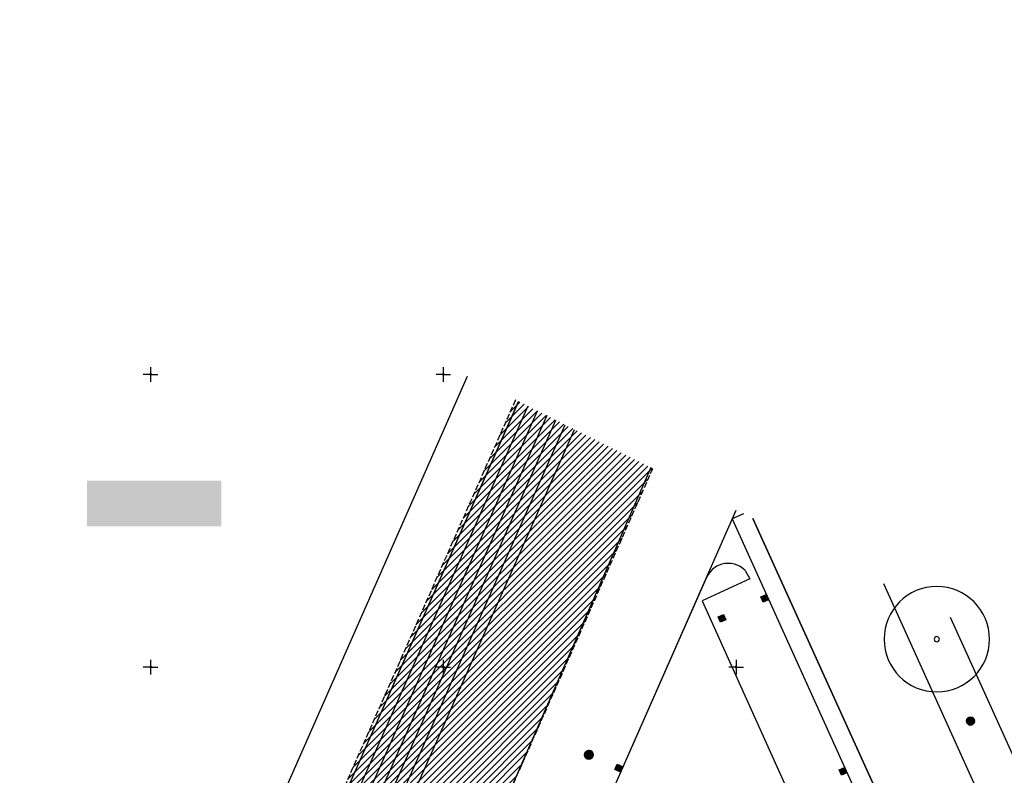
# Model space of a CAD drawing. Header units: metres. Extents: x 2695560 to 2696939, y 1260491 to 1262050.
# Tile 909 of 1005: x 2696365 to 2696449, y 1261891 to 1261955. Entities that reach past the tile are written whole.
import ezdxf

# ---------------------------------------------------------------- set-up
doc = ezdxf.new("R2010")
doc.units = ezdxf.units.M
doc.linetypes.add('AUSGEZOGEN', pattern=[0])
doc.linetypes.add('STRICHLINIE_S4', pattern=[0.66, 0.5, -0.16])
for name, color, linetype in [('XR$1$AV_Flächen (EO)', 7, 'AUSGEZOGEN'), ('XR$1$AV_Koordinatennetzpunkte', 7, 'AUSGEZOGEN'), ('XR$1$AV_Linien (BB)', 7, 'AUSGEZOGEN'), ('XR$1$AV_Linien (EO)', 7, 'AUSGEZOGEN'), ('XR$1$AV_Proj. Gebäude', 7, 'AUSGEZOGEN'), ('XR$1$AW_LK_Einlaufschacht alt', 24, 'AUSGEZOGEN'), ('XR$1$AW_LK_Schachtdeckel', 24, 'AUSGEZOGEN'), ('XR$1$EW_LK_Bauwerk', 1, 'AUSGEZOGEN'), ('XR$1$EW_LK_Knoten', 1, 'AUSGEZOGEN'), ('XR$1$GR_Baum', 94, 'AUSGEZOGEN'), ('XR$1$Liegenschaftsgrenzen', 7, 'AUSGEZOGEN'), ('XR$1$PFAW', 255, 'AUSGEZOGEN'), ('XR$1$PFEW', 255, 'AUSGEZOGEN'), ('XR$1$RP_Abstandslinie', 7, 'AUSGEZOGEN')]:
    doc.layers.add(name, color=color, linetype=linetype)

# ---------------------------------------------------------------- blocks, each defined once
blk = doc.blocks.new('COMPLEXOBJECT_802')
at = {"layer": 'XR$1$AV_Linien (BB)', "color": 7, "linetype": 'AUSGEZOGEN', "transparency": 33554687}
blk.add_lwpolyline([(6425.778, 11908.251), (6426.179, 11907.545), (6422.103, 11905.654), (6440.329, 11865.218), (6439.519, 11864.856), (6439.264, 11864.739)], dxfattribs=at)
for centre, radius, start, end in [((6424.332, 11906.819), 2.034, 105.55516, 156.63233), ((6424.333, 11906.821), 2.033, 44.70799, 105.6011)]:
    blk.add_arc(centre, radius, start, end, dxfattribs=at)
blk = doc.blocks.new('BAV2041')
at = {"color": 7, "transparency": 33554687}
for p, q in [((-0.05, 0), (-0.5, 0)), ((0, 0.5), (0, 0.05)), ((0.05, 0), (0.5, 0)), ((0, -0.05), (0, -0.5))]:
    blk.add_line(p, q, dxfattribs=at)
blk.add_circle((0, 0), 0.05, dxfattribs=at)
for start, end in [(90, 270), (270, 90)]:
    blk.add_arc((0, 0), 0.05, start, end, dxfattribs=at)
blk = doc.blocks.new('WBGR1')
at = {"color": 94, "transparency": 33554687}
for radius, start, end in [(1, 90, 270), (1, 270, 90), (0.05, 90, 270), (0.05, 270, 90)]:
    blk.add_arc((0, 0), radius, start, end, dxfattribs=at)
blk = doc.blocks.new('BAW2089')
at = {"layer": 'XR$1$PFAW', "transparency": 33554687}
blk.add_hatch(color=7, dxfattribs=at).paths.add_polyline_path([(-0.5, 0.5), (-0.5, -0.5), (0.5, -0.5), (0.5, 0.5)])
at = {"transparency": 33554687}
blk.add_lwpolyline([(-0.5, 0.5), (0.5, 0.5), (0.5, -0.5), (-0.5, -0.5), (-0.5, 0.5)], close=True, dxfattribs=at)
at = {"layer": 'XR$1$PFAW', "transparency": 33554687}
blk.add_lwpolyline([(-0.5, 0.5), (0.5, 0.5), (0.5, -0.5), (-0.5, -0.5), (-0.5, 0.5)], close=True, dxfattribs=at)
blk = doc.blocks.new('BAW2082')
at = {"layer": 'XR$1$PFAW', "transparency": 33554687}
blk.add_hatch(color=7, dxfattribs=at).paths.add_polyline_path([(0.51, 0), (0.5, 0.1), (0.47, 0.19), (0.42, 0.28), (0.35, 0.36), (0.27, 0.42), (0.18, 0.47), (0.08, 0.49), (-0.02, 0.5), (-0.12, 0.48), (-0.21, 0.45), (-0.3, 0.39), (-0.37, 0.32), (-0.43, 0.24), (-0.47, 0.15), (-0.49, 0.05), (-0.49, -0.05), (-0.47, -0.15), (-0.43, -0.25), (-0.37, -0.33), (-0.3, -0.4), (-0.21, -0.45), (-0.12, -0.49), (-0.02, -0.5), (0.08, -0.5), (0.18, -0.47), (0.27, -0.43), (0.35, -0.37), (0.42, -0.29), (0.47, -0.2), (0.5, -0.1)])
at = {"transparency": 33554687}
for start, end in [(91.1948, 268.8052), (268.8052, 91.1948)]:
    blk.add_arc((0.01, 0), 0.5, start, end, dxfattribs=at)
at = {"layer": 'XR$1$PFAW', "transparency": 33554687}
blk.add_circle((0.01, 0), 0.5, dxfattribs=at)
blk = doc.blocks.new('BEWLP2597')
at = {"layer": 'XR$1$PFEW', "transparency": 33554687}
blk.add_hatch(color=7, dxfattribs=at).paths.add_polyline_path([(-0.5, 0), (-0.5, -0.05), (-0.49, -0.1), (-0.48, -0.15), (-0.46, -0.2), (-0.44, -0.24), (-0.41, -0.29), (-0.38, -0.33), (-0.34, -0.36), (-0.31, -0.4), (-0.26, -0.42), (-0.22, -0.45), (-0.17, -0.47), (-0.13, -0.48), (-0.08, -0.49), (-0.03, -0.5), (0.03, -0.5), (0.08, -0.49), (0.13, -0.48), (0.17, -0.47), (0.22, -0.45), (0.26, -0.42), (0.31, -0.4), (0.34, -0.36), (0.38, -0.33), (0.41, -0.29), (0.44, -0.24), (0.46, -0.2), (0.48, -0.15), (0.49, -0.1), (0.5, -0.05), (0.5, 0), (0.5, 0.05), (0.49, 0.1), (0.48, 0.15), (0.46, 0.2), (0.44, 0.24), (0.41, 0.29), (0.38, 0.33), (0.34, 0.36), (0.31, 0.4), (0.26, 0.42), (0.22, 0.45), (0.17, 0.47), (0.13, 0.48), (0.08, 0.49), (0.03, 0.5), (-0.03, 0.5), (-0.08, 0.49), (-0.13, 0.48), (-0.17, 0.47), (-0.22, 0.45), (-0.26, 0.42), (-0.31, 0.4), (-0.34, 0.36), (-0.38, 0.33), (-0.41, 0.29), (-0.44, 0.24), (-0.46, 0.2), (-0.48, 0.15), (-0.49, 0.1), (-0.5, 0.05)])
at = {"color": 1, "transparency": 33554687}
for start, end in [(90, 180), (0, 90), (180, 270), (270, 0)]:
    blk.add_arc((0, 0), 0.5, start, end, dxfattribs=at)
at = {"layer": 'XR$1$PFEW', "transparency": 33554687}
blk.add_circle((0, 0), 0.5, dxfattribs=at)
blk = doc.blocks.new('BEWLP2514')
at = {"layer": 'XR$1$PFEW', "transparency": 33554687}
blk.add_hatch(color=7, dxfattribs=at).paths.add_polyline_path([(0.5, 0), (-0.5, 0), (-0.5, -0.5), (0.5, -0.5)])
at = {"color": 1, "transparency": 33554687}
blk.add_lwpolyline([(-0.5, 0), (0.5, 0), (0.5, -0.5), (-0.5, -0.5), (-0.5, 0)], close=True, dxfattribs=at)
at = {"layer": 'XR$1$PFEW', "transparency": 33554687}
for p, q in [((-0.5, -0.5), (-0.5, 0)), ((-0.5, 0), (0.5, 0)), ((0.5, 0), (0.5, -0.5)), ((0.5, -0.5), (-0.5, -0.5))]:
    blk.add_line(p, q, dxfattribs=at)

msp = doc.modelspace()

# ---------------------------------------------------------------- hatches: boundary and pattern name
at = {"transparency": 33554687}
msp.add_hatch(color=7, dxfattribs=at).paths.add_polyline_path([(2696370.546, 1261915.729), (2696370.546, 1261911.835), (2696382.012, 1261911.835), (2696382.012, 1261915.729)])
at = {"layer": 'XR$1$AV_Proj. Gebäude', "lineweight": 30, "transparency": 33554687}
h = msp.add_hatch(dxfattribs=at)
h.set_pattern_fill('SCHRAFFUR_601', color=254, scale=0.2, style=0, pattern_type=2)
h.set_pattern_definition([(45, (2695855, 1261000), (-0.5656854, 0.5656854), []), (45, (2695854.71716, 1261000.28284), (-0.5656854, 0.5656854), [])])
h.paths.add_polyline_path([(2696418.859, 1261916.769), (2696407.126, 1261922.63), (2696368.542, 1261835.315), (2696380.524, 1261830.02)], flags=0)

# ---------------------------------------------------------------- linework, layer by layer
at = {"layer": 'XR$1$AV_Flächen (EO)', "color": 7, "linetype": 'AUSGEZOGEN', "transparency": 33554687}
for points in [[(2696407.382, 1261922.503), (2696367.348, 1261831.81), (2696360.648, 1261828.374), (2696345.886, 1261831.096), (2696309.303, 1261847.285), (2696301.876, 1261854.046), (2696296.563, 1261862.784), (2696295.796, 1261862.308), (2696295.036, 1261861.839), (2696294.262, 1261861.379), (2696293.489, 1261860.924), (2696292.727, 1261860.435), (2696295.42, 1261855.997)], [(2696361.523, 1261822.723), (2696371.498, 1261827.957), (2696412.178, 1261920.107)]]:
    msp.add_lwpolyline(points, dxfattribs=at)
at = {"layer": 'XR$1$AV_Linien (BB)', "color": 7, "linetype": 'AUSGEZOGEN', "transparency": 33554687}
for p, q in [((2696367.348, 1261831.81), (2696407.382, 1261922.503)), ((2696418.682, 1261916.857), (2696380.769, 1261829.927)), ((2696427.417, 1261912.493), (2696466.142, 1261827.113)), ((2696414.067, 1261886.132), (2696423.434, 1261907.436)), ((2696444.256, 1261904.08), (2696471.295, 1261844.324))]:
    msp.add_line(p, q, dxfattribs=at)
for points in [[(2696342.086, 1261955.125), (2696301.773, 1261863.672), (2696364.004, 1261836.02), (2696403.027, 1261924.679)], [(2696469.201, 1261842.907), (2696468.638, 1261841.653), (2696468.189, 1261841.442), (2696438.589, 1261906.911)]]:
    msp.add_lwpolyline(points, dxfattribs=at)
at = {"layer": 'XR$1$AV_Linien (EO)', "color": 7, "linetype": 'AUSGEZOGEN', "transparency": 33554687}
for points in [[(2696295.036, 1261861.839), (2696300.535, 1261852.85), (2696308.319, 1261845.75), (2696345.343, 1261829.368), (2696360.925, 1261826.5), (2696368.729, 1261830.533), (2696409, 1261921.694)], [(2696408.198, 1261922.095), (2696368.042, 1261831.168), (2696360.79, 1261827.429), (2696345.612, 1261830.227), (2696308.816, 1261846.516), (2696301.212, 1261853.451), (2696295.796, 1261862.308)], [(2696409.804, 1261921.293), (2696369.425, 1261829.888), (2696361.077, 1261825.559), (2696345.06, 1261828.512), (2696307.831, 1261844.981), (2696299.858, 1261852.254), (2696294.262, 1261861.379)], [(2696333.688, 1261832.552), (2696344.776, 1261827.643), (2696361.225, 1261824.622), (2696370.097, 1261829.236), (2696410.58, 1261920.905)], [(2696295.42, 1261855.997), (2696298.51, 1261851.068), (2696306.847, 1261843.459), (2696344.507, 1261826.79), (2696361.372, 1261823.689), (2696370.8, 1261828.598), (2696411.384, 1261920.503)]]:
    msp.add_lwpolyline(points, dxfattribs=at)
at = {"layer": 'XR$1$AV_Proj. Gebäude', "color": 8, "linetype": 'STRICHLINIE_S4', "transparency": 33554687}
msp.add_line((2696407.126, 1261922.63), (2696368.542, 1261835.315), dxfattribs=at)
msp.add_lwpolyline([(2696368.542, 1261835.315), (2696380.524, 1261830.02), (2696418.859, 1261916.769)], dxfattribs=at)
at = {"layer": 'XR$1$Liegenschaftsgrenzen', "color": 7, "linetype": 'AUSGEZOGEN', "transparency": 33554687}
for p, q in [((2696375.755, 1261798.946), (2696425.969, 1261913.216)), ((2696466.142, 1261827.113), (2696427.417, 1261912.493))]:
    msp.add_line(p, q, dxfattribs=at)
at = {"layer": 'XR$1$RP_Abstandslinie', "color": 7, "linetype": 'AUSGEZOGEN', "transparency": 33554687}
msp.add_line((2696426.603, 1261912.9), (2696425.638, 1261912.463), dxfattribs=at)
msp.add_lwpolyline([(2696425.638, 1261912.463), (2696454.49, 1261848.69), (2696449.02, 1261846.21), (2696458.5, 1261825.26), (2696369.73, 1261675.49)], dxfattribs=at)

# ---------------------------------------------------------------- block references
at = {"layer": 'XR$1$AV_Koordinatennetzpunkte', "color": 7, "linetype": 'AUSGEZOGEN', "lineweight": -3, "transparency": 33554687, "xscale": 1.25, "yscale": 1.25}
for p in [(2696375.97, 1261924.81), (2696400.97, 1261924.81), (2696375.97, 1261899.81), (2696400.97, 1261899.81), (2696425.97, 1261899.81)]:
    msp.add_blockref('BAV2041', p, dxfattribs=at)
at = {"layer": 'XR$1$AV_Linien (BB)', "color": 7, "linetype": 'AUSGEZOGEN', "lineweight": -3, "transparency": 33554687}
msp.add_blockref('COMPLEXOBJECT_802', (2690000.97, 1249999.81), dxfattribs=at)
at = {"layer": 'XR$1$AW_LK_Einlaufschacht alt', "color": 24, "linetype": 'AUSGEZOGEN', "lineweight": -3, "transparency": 33554687}
for p, xscale, yscale, rotation in [((2696428.408, 1261905.681), 0.5000000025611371, 0.5000000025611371, 114.397140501), ((2696424.77, 1261903.979), 0.5000000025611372, 0.5000000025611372, 114.262832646), ((2696415.955, 1261891.18), 0.5000000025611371, 0.5000000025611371, 246.277801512), ((2696435.099, 1261890.904), 0.5000000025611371, 0.5000000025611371, 114.397140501)]:
    msp.add_blockref('BAW2089', p, dxfattribs=dict(at, xscale=xscale, yscale=yscale, rotation=rotation))
at = {"layer": 'XR$1$AW_LK_Schachtdeckel', "color": 24, "linetype": 'AUSGEZOGEN', "lineweight": -3, "transparency": 33554687, "xscale": 0.7499999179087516, "yscale": 0.7499999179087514, "rotation": 155.9629669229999}
msp.add_blockref('BAW2082', (2696413.41, 1261892.31), dxfattribs=at)
at = {"layer": 'XR$1$EW_LK_Bauwerk', "color": 1, "linetype": 'AUSGEZOGEN', "lineweight": -3, "transparency": 33554687, "xscale": 0.6749999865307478, "yscale": 0.6749999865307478}
msp.add_blockref('BEWLP2597', (2696445.996, 1261895.191), dxfattribs=at)
at = {"layer": 'XR$1$EW_LK_Knoten', "color": 1, "linetype": 'AUSGEZOGEN', "lineweight": -3, "transparency": 33554687, "xscale": 0.5, "yscale": 0.5, "rotation": 114.5475}
msp.add_blockref('BEWLP2514', (2696445.996, 1261895.191), dxfattribs=at)
at = {"layer": 'XR$1$GR_Baum', "color": 94, "linetype": 'AUSGEZOGEN', "lineweight": -3, "transparency": 33554687, "xscale": 4.502395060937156, "yscale": 4.502395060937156}
msp.add_blockref('WBGR1', (2696443.114, 1261902.19), dxfattribs=at)

doc.saveas('drawing.dxf')
